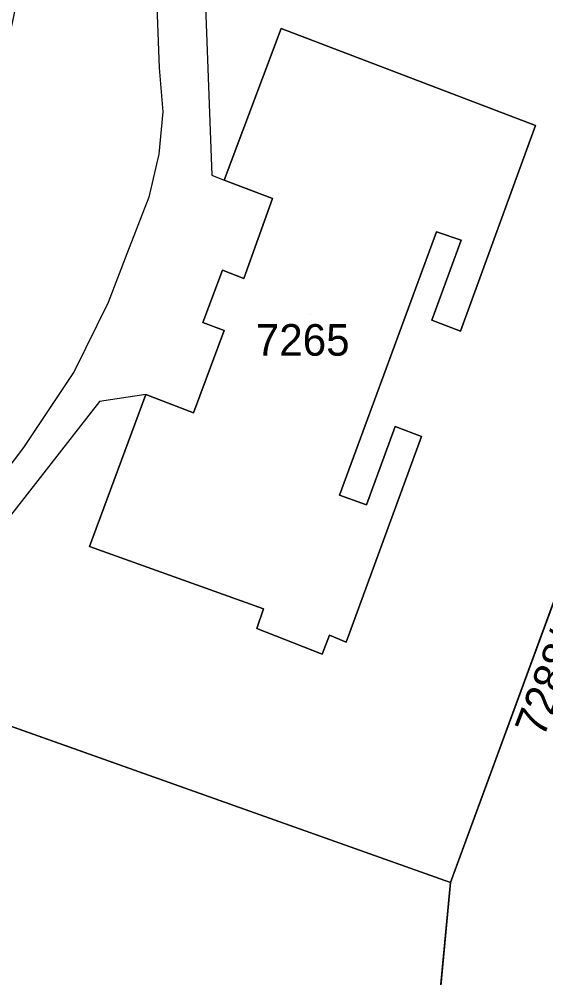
# Model space of a CAD drawing. Extents: x -266199 to -261993, y -1239047 to -1235108.
# Drawn here: x -263673.7 to -263640.3, y -1236405.4 to -1236344.7 of the extents above; entities that cross this region are included whole.
import ezdxf

# ---------------------------------------------------------------- set-up
doc = ezdxf.new("R2010")
doc.units = 0
for name, color, linetype in [('body_kn', 7, 'Continuous'), ('kladpar_druhypozemkov', 7, 'Continuous'), ('kladpar_hranice', 7, 'Continuous'), ('kladpar_parcelnecisla', 7, 'Continuous'), ('kladpar_plochy', 7, 'Continuous'), ('zappar_hrandruhpozemk', 7, 'Continuous')]:
    doc.layers.add(name, color=color, linetype=linetype)

msp = doc.modelspace()

# ---------------------------------------------------------------- linework, layer by layer
at = {"layer": 'body_kn'}
for p, q in [((-263657.14, -1236345.29), (-263657.14, -1236345.29)), ((-263664.87, -1236347.79), (-263664.87, -1236347.79)), ((-263664.63, -1236350.57), (-263664.63, -1236350.57)), ((-263641, -1236351.45), (-263641, -1236351.45)), ((-263664.89, -1236353.26), (-263664.89, -1236353.26)), ((-263661.53, -1236354.58), (-263661.53, -1236354.58)), ((-263660.74, -1236354.91), (-263660.74, -1236354.91)), ((-263665.52, -1236355.97), (-263665.52, -1236355.97)), ((-263657.68, -1236356.07), (-263657.68, -1236356.07)), ((-263647.29, -1236358.18), (-263647.29, -1236358.18)), ((-263645.72, -1236358.71), (-263645.72, -1236358.71)), ((-263666.92, -1236359.56), (-263666.92, -1236359.56)), ((-263660.85, -1236360.61), (-263660.85, -1236360.61)), ((-263659.51, -1236361.13), (-263659.51, -1236361.13)), ((-263668.11, -1236362.65), (-263668.11, -1236362.65)), ((-263662.1, -1236363.91), (-263662.1, -1236363.91)), ((-263647.57, -1236363.76), (-263647.57, -1236363.76)), ((-263660.74, -1236364.42), (-263660.74, -1236364.42)), ((-263645.77, -1236364.47), (-263645.77, -1236364.47)), ((-263670.25, -1236367.02), (-263670.25, -1236367.02)), ((-263665.71, -1236368.47), (-263665.71, -1236368.47)), ((-263665.71, -1236368.47), (-263665.71, -1236368.47)), ((-263668.65, -1236368.93), (-263668.65, -1236368.93)), ((-263662.69, -1236369.65), (-263662.69, -1236369.65)), ((-263649.9, -1236370.51), (-263649.9, -1236370.51)), ((-263648.24, -1236371.13), (-263648.24, -1236371.13)), ((-263673.47, -1236371.84), (-263673.47, -1236371.84)), ((-263653.43, -1236374.86), (-263653.43, -1236374.86)), ((-263651.73, -1236375.47), (-263651.73, -1236375.47)), ((-263669.28, -1236378.11), (-263669.28, -1236378.11)), ((-263669.28, -1236378.11), (-263669.28, -1236378.11)), ((-263658.26, -1236382.05), (-263658.26, -1236382.05)), ((-263658.68, -1236383.3), (-263658.68, -1236383.3)), ((-263654.06, -1236383.73), (-263654.06, -1236383.73)), ((-263653.02, -1236384.16), (-263653.02, -1236384.16)), ((-263654.53, -1236384.92), (-263654.53, -1236384.92)), ((-263646.39, -1236399.38), (-263646.39, -1236399.38))]:
    msp.add_line(p, q, dxfattribs=at)
at = {"layer": 'kladpar_druhypozemkov'}
msp.add_line((-263655.25, -1236363.42), (-263655.25, -1236363.42), dxfattribs=at)
at = {"layer": 'kladpar_hranice'}
for points in [[(-263683.79, -1236386.13), (-263683.28, -1236384.2), (-263682.87, -1236382.65), (-263681.26, -1236376.56), (-263677.47, -1236360.5), (-263674.07, -1236344.44), (-263672.42, -1236336.07), (-263669.63, -1236319.22), (-263668.22, -1236310.72), (-263667.93, -1236308.99), (-263666.3, -1236309.18), (-263663.2, -1236309.53), (-263663.18, -1236310.18), (-263647.68, -1236318.53), (-263626.64, -1236329.87), (-263621.73, -1236332.45), (-263624.18, -1236338.93), (-263633.39, -1236364.05), (-263646.39, -1236399.38), (-263681.38, -1236386.98), (-263683.79, -1236386.13)], [(-263665.71, -1236368.47), (-263669.28, -1236378.11), (-263658.26, -1236382.05), (-263658.68, -1236383.3), (-263654.53, -1236384.92), (-263654.06, -1236383.73), (-263653.02, -1236384.16), (-263648.24, -1236371.13), (-263649.9, -1236370.51), (-263651.73, -1236375.47), (-263653.43, -1236374.86), (-263647.29, -1236358.18), (-263645.72, -1236358.71), (-263647.57, -1236363.76), (-263645.77, -1236364.47), (-263641, -1236351.45), (-263657.14, -1236345.29), (-263660.74, -1236354.91), (-263657.68, -1236356.07), (-263659.51, -1236361.13), (-263660.85, -1236360.61), (-263662.1, -1236363.91), (-263660.74, -1236364.42), (-263662.69, -1236369.65), (-263665.71, -1236368.47)], [(-263669.28, -1236378.11), (-263665.71, -1236368.47), (-263662.69, -1236369.65), (-263660.74, -1236364.42), (-263662.1, -1236363.91), (-263660.85, -1236360.61), (-263659.51, -1236361.13), (-263657.68, -1236356.07), (-263660.74, -1236354.91), (-263657.14, -1236345.29), (-263641, -1236351.45), (-263645.77, -1236364.47), (-263647.57, -1236363.76), (-263645.72, -1236358.71), (-263647.29, -1236358.18), (-263653.43, -1236374.86), (-263651.73, -1236375.47), (-263649.9, -1236370.51), (-263648.24, -1236371.13), (-263653.02, -1236384.16), (-263654.06, -1236383.73), (-263654.53, -1236384.92), (-263658.68, -1236383.3), (-263658.26, -1236382.05), (-263669.28, -1236378.11)], [(-263639.7, -1236455.97), (-263651.42, -1236452.3), (-263646.39, -1236399.38), (-263633.39, -1236364.05), (-263622.98, -1236368.95), (-263588.09, -1236383.59), (-263587.17, -1236384.74), (-263588.4, -1236406.75), (-263592.36, -1236406.91), (-263596.04, -1236407.78), (-263601.25, -1236413.44), (-263602.43, -1236414.91), (-263613.99, -1236427.76), (-263615.24, -1236429.07), (-263627.07, -1236442.26), (-263628.33, -1236443.75), (-263638.28, -1236455.08), (-263639.7, -1236455.97)], [(-263709.09, -1236449.61), (-263705.05, -1236441.25), (-263700.39, -1236432.21), (-263697.06, -1236424.67), (-263693.98, -1236417.08), (-263691.05, -1236409.36), (-263688.46, -1236401.51), (-263685.97, -1236393.68), (-263684.19, -1236387.52), (-263683.79, -1236386.13), (-263681.38, -1236386.98), (-263646.39, -1236399.38), (-263651.42, -1236452.3), (-263702.72, -1236449.91), (-263705.18, -1236449.79), (-263709.09, -1236449.61)]]:
    msp.add_lwpolyline(points, dxfattribs=at)
at = {"layer": 'kladpar_plochy'}
for p, q in [((-263657.14, -1236345.29), (-263660.74, -1236354.91)), ((-263641, -1236351.45), (-263657.14, -1236345.29)), ((-263645.77, -1236364.47), (-263641, -1236351.45)), ((-263660.74, -1236354.91), (-263657.68, -1236356.07)), ((-263657.68, -1236356.07), (-263659.51, -1236361.13)), ((-263653.43, -1236374.86), (-263647.29, -1236358.18)), ((-263647.29, -1236358.18), (-263645.72, -1236358.71)), ((-263645.72, -1236358.71), (-263647.57, -1236363.76)), ((-263660.85, -1236360.61), (-263662.1, -1236363.91)), ((-263659.51, -1236361.13), (-263660.85, -1236360.61)), ((-263662.1, -1236363.91), (-263660.74, -1236364.42)), ((-263647.57, -1236363.76), (-263645.77, -1236364.47)), ((-263646.39, -1236399.38), (-263633.39, -1236364.05)), ((-263633.39, -1236364.05), (-263646.39, -1236399.38)), ((-263660.74, -1236364.42), (-263662.69, -1236369.65)), ((-263665.71, -1236368.47), (-263669.28, -1236378.11)), ((-263662.69, -1236369.65), (-263665.71, -1236368.47)), ((-263649.9, -1236370.51), (-263651.73, -1236375.47)), ((-263648.24, -1236371.13), (-263649.9, -1236370.51)), ((-263653.02, -1236384.16), (-263648.24, -1236371.13)), ((-263651.73, -1236375.47), (-263653.43, -1236374.86)), ((-263669.28, -1236378.11), (-263658.26, -1236382.05)), ((-263658.26, -1236382.05), (-263658.68, -1236383.3)), ((-263658.68, -1236383.3), (-263654.53, -1236384.92)), ((-263654.53, -1236384.92), (-263654.06, -1236383.73)), ((-263654.06, -1236383.73), (-263653.02, -1236384.16)), ((-263646.39, -1236399.38), (-263681.38, -1236386.98)), ((-263681.38, -1236386.98), (-263646.39, -1236399.38)), ((-263651.42, -1236452.3), (-263646.39, -1236399.38)), ((-263646.39, -1236399.38), (-263651.42, -1236452.3))]:
    msp.add_line(p, q, dxfattribs=at)
msp.add_lwpolyline([(-263669.28, -1236378.11), (-263665.71, -1236368.47), (-263662.69, -1236369.65), (-263660.74, -1236364.42), (-263662.1, -1236363.91), (-263660.85, -1236360.61), (-263659.51, -1236361.13), (-263657.68, -1236356.07), (-263660.74, -1236354.91), (-263657.14, -1236345.29), (-263641, -1236351.45), (-263645.77, -1236364.47), (-263647.57, -1236363.76), (-263645.72, -1236358.71), (-263647.29, -1236358.18), (-263653.43, -1236374.86), (-263651.73, -1236375.47), (-263649.9, -1236370.51), (-263648.24, -1236371.13), (-263653.02, -1236384.16), (-263654.06, -1236383.73), (-263654.53, -1236384.92), (-263658.68, -1236383.3), (-263658.26, -1236382.05)], close=True, dxfattribs=at)
at = {"layer": 'zappar_hrandruhpozemk'}
for p, q in [((-263663.18, -1236310.18), (-263661.53, -1236354.58)), ((-263666.08, -1236314.06), (-263664.87, -1236347.79)), ((-263661.53, -1236354.58), (-263660.74, -1236354.91)), ((-263666.92, -1236359.56), (-263668.11, -1236362.65)), ((-263665.71, -1236368.47), (-263668.65, -1236368.93)), ((-263668.65, -1236368.93), (-263681.16, -1236384.87))]:
    msp.add_line(p, q, dxfattribs=at)
for points in [[(-263664.87, -1236347.79), (-263664.63, -1236350.57), (-263664.89, -1236353.26), (-263665.52, -1236355.97), (-263666.92, -1236359.56)], [(-263668.11, -1236362.65), (-263670.25, -1236367.02), (-263673.47, -1236371.84), (-263681.35, -1236382.23), (-263682.87, -1236382.65)]]:
    msp.add_lwpolyline(points, dxfattribs=at)

# ---------------------------------------------------------------- texts
at = {"layer": 'kladpar_parcelnecisla'}
msp.add_text('7265', height=2, dxfattribs=at).set_placement((-263658.744, -1236366.02))
msp.add_text('7288/4', height=2, rotation=69, dxfattribs=at).set_placement((-263640.501, -1236390.272))

doc.saveas('drawing.dxf')
